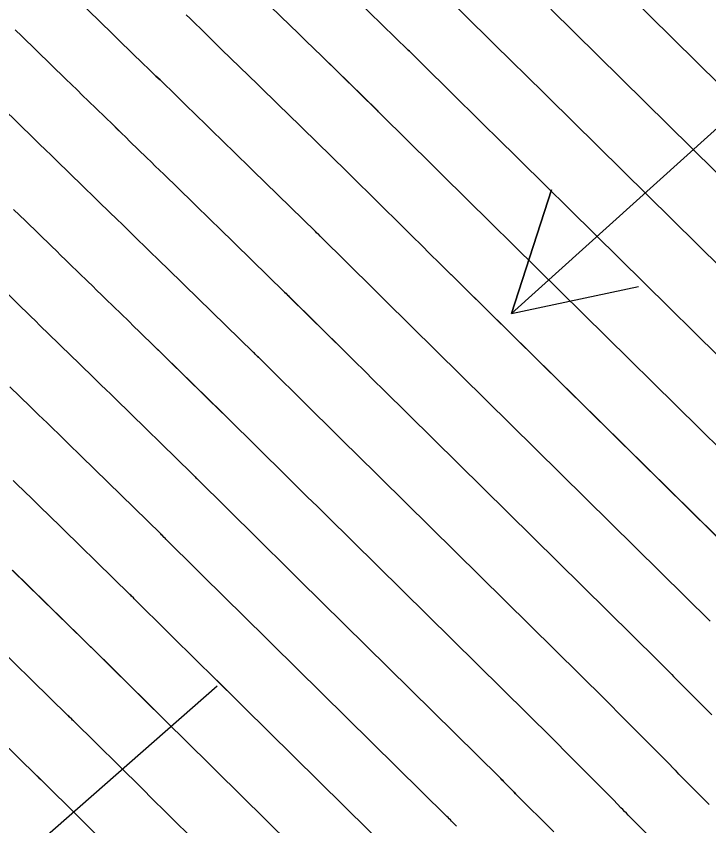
# Model space of a CAD drawing. Extents: x 954385 to 988206, y 1868364 to 1924553.
# Drawn here: x 955897.84 to 955929.86, y 1922962.47 to 1922999.87 of the extents above; entities that cross this region are included whole.
import ezdxf

# ---------------------------------------------------------------- set-up
doc = ezdxf.new("R2010")
doc.units = 0
for name, color, linetype in [('16', 7, 'Continuous'), ('26', 7, 'Continuous'), ('6', 7, 'Continuous'), ('7', 7, 'Continuous')]:
    doc.layers.add(name, color=color, linetype=linetype)

msp = doc.modelspace()

# ---------------------------------------------------------------- linework, layer by layer
at = {"layer": '16'}
for points in [[(955944.525, 1922982.753), (955923.853, 1923003.13)], [(955899.72, 1923001.554), (955901.626, 1922999.703), (955901.875, 1922999.461), (955902.123, 1922999.22), (955902.372, 1922998.979), (955902.62, 1922998.738), (955903.734, 1922997.658), (955903.923, 1922997.474), (955904.112, 1922997.291), (955904.3, 1922997.107), (955904.489, 1922996.923), (955905.244, 1922996.188), (955905.433, 1922996.004), (955905.622, 1922995.821), (955905.811, 1922995.637), (955905.999, 1922995.453), (955907.52, 1922993.976), (955907.837, 1922993.668), (955908.153, 1922993.36), (955908.469, 1922993.052), (955908.785, 1922992.744), (955911.676, 1922989.92), (955911.711, 1922989.886), (955911.746, 1922989.851), (955911.833, 1922989.766), (955911.868, 1922989.731), (955911.885, 1922989.714), (955914.402, 1922987.226), (955914.827, 1922986.806), (955915.253, 1922986.385), (955915.678, 1922985.965), (955916.104, 1922985.545), (955929.919, 1922971.928)], [(955934.788, 1922975.536), (955918.687, 1922991.407), (955918.288, 1922991.8), (955917.889, 1922992.194), (955917.49, 1922992.588), (955917.091, 1922992.982), (955914.733, 1922995.314), (955914.7, 1922995.346), (955914.667, 1922995.378), (955914.586, 1922995.459), (955914.553, 1922995.491), (955914.537, 1922995.507), (955911.962, 1922998.022), (955911.598, 1922998.377), (955911.235, 1922998.731), (955910.871, 1922999.086), (955910.506, 1922999.44), (955908.672, 1923001.222)], [(955917.58, 1923000.914), (955919.781, 1922998.738), (955920.153, 1922998.37), (955920.525, 1922998.003), (955920.897, 1922997.635), (955921.27, 1922997.268), (955939.656, 1922979.145)], [(955913.551, 1923000.661), (955915.967, 1922998.3), (955915.999, 1922998.269), (955916.03, 1922998.238), (955916.109, 1922998.161), (955916.141, 1922998.129), (955916.157, 1922998.114), (955918.436, 1922995.86), (955918.822, 1922995.479), (955919.207, 1922995.098), (955919.593, 1922994.718), (955919.978, 1922994.338), (955937.222, 1922977.341)], [(955942.091, 1922980.949), (955922.561, 1923000.199)], [(955905.694, 1922999.936), (955905.876, 1922999.758), (955906.606, 1922999.048), (955906.788, 1922998.87), (955906.971, 1922998.693), (955907.153, 1922998.515), (955907.336, 1922998.338), (955909.013, 1922996.708), (955909.354, 1922996.377), (955909.694, 1922996.046), (955910.034, 1922995.715), (955910.373, 1922995.383), (955913.106, 1922992.713), (955913.14, 1922992.68), (955913.174, 1922992.647), (955913.258, 1922992.564), (955913.292, 1922992.531), (955913.309, 1922992.514), (955915.747, 1922990.104), (955916.159, 1922989.697), (955916.571, 1922989.29), (955916.983, 1922988.883), (955917.395, 1922988.476), (955932.354, 1922973.732)], [(955897.797, 1922999.241), (955898.102, 1922998.944), (955900.143, 1922996.961), (955900.4, 1922996.712), (955900.657, 1922996.462), (955900.914, 1922996.213), (955901.171, 1922995.964), (955902.321, 1922994.847), (955902.517, 1922994.658), (955902.712, 1922994.468), (955902.907, 1922994.278), (955903.102, 1922994.088), (955903.882, 1922993.328), (955904.078, 1922993.139), (955904.273, 1922992.949), (955904.468, 1922992.759), (955904.663, 1922992.569), (955906.028, 1922991.244), (955906.32, 1922990.959), (955906.612, 1922990.675), (955906.904, 1922990.39), (955907.196, 1922990.105), (955910.245, 1922987.126), (955910.281, 1922987.091), (955910.318, 1922987.056), (955910.408, 1922986.967), (955910.443, 1922986.932), (955910.461, 1922986.914), (955913.057, 1922984.348), (955913.496, 1922983.914), (955913.934, 1922983.481), (955914.373, 1922983.048), (955914.813, 1922982.615), (955927.485, 1922970.124), (955927.568, 1922970.041), (955927.651, 1922969.958), (955927.734, 1922969.875), (955927.815, 1922969.791), (955928.142, 1922969.454), (955928.224, 1922969.369), (955928.306, 1922969.286), (955928.389, 1922969.202), (955928.472, 1922969.119), (955929.996, 1922967.599)], [(955929.866, 1922963.461), (955928.661, 1922964.67), (955928.569, 1922964.763), (955928.477, 1922964.856), (955928.385, 1922964.95), (955928.294, 1922965.044), (955927.93, 1922965.422), (955927.839, 1922965.516), (955927.747, 1922965.609), (955927.655, 1922965.703), (955927.563, 1922965.795), (955925.956, 1922967.398), (955925.88, 1922967.474), (955925.804, 1922967.551), (955925.729, 1922967.627), (955925.654, 1922967.705), (955925.354, 1922968.014), (955925.279, 1922968.091), (955925.203, 1922968.168), (955925.127, 1922968.244), (955925.051, 1922968.32), (955913.521, 1922979.684), (955913.069, 1922980.13), (955912.616, 1922980.577), (955912.164, 1922981.023), (955911.712, 1922981.47), (955909.038, 1922984.114), (955909.001, 1922984.151), (955908.964, 1922984.187), (955908.889, 1922984.26), (955908.852, 1922984.297), (955908.815, 1922984.333), (955905.607, 1922987.467), (955905.339, 1922987.728), (955905.071, 1922987.989), (955904.803, 1922988.251), (955904.535, 1922988.512), (955903.327, 1922989.685), (955903.125, 1922989.881), (955902.924, 1922990.077), (955902.722, 1922990.273), (955902.521, 1922990.469), (955901.715, 1922991.253), (955901.514, 1922991.449), (955901.312, 1922991.645), (955901.111, 1922991.841), (955900.909, 1922992.037), (955899.721, 1922993.19), (955899.456, 1922993.447), (955899.191, 1922993.704), (955898.926, 1922993.962), (955898.66, 1922994.219), (955896.483, 1922996.335)], [(955927.389, 1922961.703), (955926.129, 1922962.967), (955926.045, 1922963.052), (955925.962, 1922963.137), (955925.878, 1922963.222), (955925.795, 1922963.308), (955925.464, 1922963.651), (955925.381, 1922963.737), (955925.298, 1922963.822), (955925.214, 1922963.907), (955925.13, 1922963.991), (955923.441, 1922965.676), (955923.371, 1922965.746), (955923.302, 1922965.815), (955923.234, 1922965.885), (955923.165, 1922965.956), (955922.892, 1922966.237), (955922.824, 1922966.307), (955922.755, 1922966.377), (955922.686, 1922966.446), (955922.616, 1922966.515), (955912.23, 1922976.753), (955911.764, 1922977.213), (955911.298, 1922977.672), (955910.833, 1922978.132), (955910.367, 1922978.592), (955907.614, 1922981.314), (955907.576, 1922981.352), (955907.538, 1922981.389), (955907.461, 1922981.465), (955907.423, 1922981.502), (955907.385, 1922981.54), (955904.018, 1922984.828), (955903.775, 1922985.066), (955903.53, 1922985.304), (955903.286, 1922985.542), (955903.042, 1922985.779), (955901.991, 1922986.801), (955901.783, 1922987.003), (955901.575, 1922987.205), (955901.367, 1922987.407), (955901.159, 1922987.609), (955900.328, 1922988.418), (955900.121, 1922988.62), (955899.913, 1922988.823), (955899.705, 1922989.025), (955899.497, 1922989.227), (955898.272, 1922990.415), (955897.998, 1922990.681), (955897.724, 1922990.946)], [(955922.697, 1922962.187), (955920.925, 1922963.955), (955920.863, 1922964.017), (955920.8, 1922964.08), (955920.738, 1922964.143), (955920.677, 1922964.207), (955920.431, 1922964.46), (955920.369, 1922964.524), (955920.307, 1922964.586), (955920.245, 1922964.649), (955920.182, 1922964.711), (955910.938, 1922973.823), (955910.459, 1922974.295), (955909.98, 1922974.768), (955909.501, 1922975.241), (955909.022, 1922975.714), (955906.19, 1922978.514), (955906.151, 1922978.553), (955906.112, 1922978.592), (955906.033, 1922978.669), (955905.994, 1922978.708), (955905.954, 1922978.746), (955902.43, 1922982.189), (955902.21, 1922982.404), (955901.99, 1922982.619), (955901.769, 1922982.833), (955901.549, 1922983.047), (955900.654, 1922983.916), (955900.44, 1922984.125), (955900.226, 1922984.333), (955900.012, 1922984.541), (955899.798, 1922984.75), (955898.941, 1922985.583), (955898.727, 1922985.792), (955898.513, 1922986), (955898.299, 1922986.208), (955898.085, 1922986.416), (955896.822, 1922987.641)], [(955918.188, 1922962.458), (955917.969, 1922962.684), (955917.914, 1922962.74), (955917.859, 1922962.796), (955917.804, 1922962.852), (955917.748, 1922962.907), (955909.647, 1922970.892), (955909.154, 1922971.378), (955908.662, 1922971.864), (955908.17, 1922972.35), (955907.678, 1922972.836), (955904.766, 1922975.714), (955904.726, 1922975.754), (955904.686, 1922975.794), (955904.605, 1922975.873), (955904.564, 1922975.913), (955904.524, 1922975.953), (955900.841, 1922979.55), (955900.645, 1922979.742), (955900.449, 1922979.933), (955900.252, 1922980.124), (955900.056, 1922980.315), (955899.27, 1922981.079), (955899.073, 1922981.27), (955898.877, 1922981.461), (955898.68, 1922981.652), (955898.484, 1922981.843), (955897.555, 1922982.748)], [(955915.313, 1922961.103), (955908.355, 1922967.961), (955907.849, 1922968.46), (955907.344, 1922968.959), (955906.838, 1922969.459), (955906.333, 1922969.958), (955903.342, 1922972.915), (955903.301, 1922972.955), (955903.26, 1922972.996), (955903.177, 1922973.078), (955903.135, 1922973.118), (955903.094, 1922973.159), (955899.252, 1922976.912), (955899.08, 1922977.08), (955898.908, 1922977.248), (955898.736, 1922977.415), (955898.563, 1922977.583), (955897.873, 1922978.254), (955897.7, 1922978.421)], [(955912.879, 1922959.299), (955907.064, 1922965.031), (955906.544, 1922965.543), (955906.025, 1922966.055), (955905.507, 1922966.567), (955904.988, 1922967.08), (955901.919, 1922970.115), (955901.876, 1922970.157), (955901.834, 1922970.198), (955901.748, 1922970.282), (955901.706, 1922970.324), (955901.663, 1922970.366), (955897.664, 1922974.273)], [(955905.772, 1922962.1), (955905.24, 1922962.625), (955904.707, 1922963.151), (955904.175, 1922963.676), (955903.643, 1922964.202), (955900.495, 1922967.315), (955900.451, 1922967.358), (955900.408, 1922967.401), (955900.32, 1922967.487), (955900.277, 1922967.529), (955900.233, 1922967.572), (955896.075, 1922971.634)], [(955894.486, 1922968.995), (955898.803, 1922964.779), (955898.847, 1922964.735), (955898.892, 1922964.691), (955898.982, 1922964.603), (955899.026, 1922964.559), (955899.071, 1922964.515), (955902.298, 1922961.324)]]:
    msp.add_lwpolyline(points, dxfattribs=at)
at = {"layer": '26'}
for points in [[(955957.131, 1923018.928), (955920.735, 1922986.14), (955922.588, 1922991.847), (955920.735, 1922986.14), (955926.604, 1922987.389)], [(955907.131, 1922968.928), (955850.387, 1922919.125), (955852.313, 1922924.808), (955850.387, 1922919.125), (955856.271, 1922920.298)]]:
    msp.add_lwpolyline(points, dxfattribs=at)
at = {"layer": '6'}
for points in [[(955939.657, 1922979.145), (955921.27, 1922997.269), (955920.897, 1922997.636), (955920.525, 1922998.003), (955920.153, 1922998.37), (955919.781, 1922998.738), (955917.58, 1923000.913)], [(955897.797, 1922999.241), (955898.102, 1922998.945), (955900.144, 1922996.961), (955900.4, 1922996.711), (955900.657, 1922996.462), (955900.914, 1922996.213), (955901.171, 1922995.963), (955902.321, 1922994.847), (955902.516, 1922994.658), (955902.712, 1922994.468), (955902.907, 1922994.278), (955903.102, 1922994.088), (955903.882, 1922993.329), (955904.078, 1922993.139), (955904.273, 1922992.949), (955904.468, 1922992.759), (955904.663, 1922992.569), (955906.027, 1922991.243), (955906.32, 1922990.959), (955906.612, 1922990.675), (955906.904, 1922990.39), (955907.196, 1922990.105), (955910.245, 1922987.125), (955910.299, 1922987.072), (955910.389, 1922986.984), (955910.425, 1922986.949), (955910.461, 1922986.913), (955913.057, 1922984.348), (955913.495, 1922983.915), (955913.934, 1922983.481), (955914.373, 1922983.048), (955914.812, 1922982.615), (955927.485, 1922970.124), (955927.568, 1922970.042), (955927.651, 1922969.959), (955927.734, 1922969.875), (955927.816, 1922969.791), (955928.142, 1922969.454), (955928.224, 1922969.37), (955928.306, 1922969.286), (955928.389, 1922969.203), (955928.472, 1922969.12), (955929.995, 1922967.599)], [(955915.313, 1922961.104), (955908.355, 1922967.962), (955907.849, 1922968.461), (955907.343, 1922968.96), (955906.838, 1922969.459), (955906.333, 1922969.958), (955903.342, 1922972.914), (955903.301, 1922972.954), (955903.259, 1922972.995), (955903.155, 1922973.097), (955903.114, 1922973.138), (955903.093, 1922973.158), (955899.252, 1922976.911), (955899.08, 1922977.079), (955898.908, 1922977.247), (955898.735, 1922977.415), (955898.563, 1922977.583), (955897.873, 1922978.254), (955897.7, 1922978.421)]]:
    msp.add_lwpolyline(points, dxfattribs=at)
at = {"layer": '7'}
for points in [[(955923.853, 1923003.13), (955944.525, 1922982.754)], [(955929.919, 1922971.929), (955916.104, 1922985.546), (955915.678, 1922985.966), (955915.252, 1922986.386), (955914.827, 1922986.806), (955914.402, 1922987.226), (955911.885, 1922989.713), (955911.85, 1922989.748), (955911.815, 1922989.782), (955911.728, 1922989.868), (955911.675, 1922989.919), (955908.784, 1922992.744), (955908.469, 1922993.052), (955908.153, 1922993.36), (955907.837, 1922993.668), (955907.52, 1922993.976), (955906, 1922995.453), (955905.811, 1922995.637), (955905.622, 1922995.821), (955905.433, 1922996.005), (955905.244, 1922996.188), (955904.489, 1922996.923), (955904.3, 1922997.107), (955904.111, 1922997.291), (955903.922, 1922997.474), (955903.733, 1922997.658), (955902.62, 1922998.738), (955902.372, 1922998.979), (955902.123, 1922999.22), (955901.875, 1922999.461), (955901.627, 1922999.702), (955899.721, 1923001.555)], [(955934.788, 1922975.537), (955918.687, 1922991.407), (955918.288, 1922991.801), (955917.889, 1922992.194), (955917.49, 1922992.588), (955917.091, 1922992.982), (955914.733, 1922995.313), (955914.7, 1922995.345), (955914.667, 1922995.377), (955914.585, 1922995.458), (955914.536, 1922995.506), (955911.962, 1922998.021), (955911.598, 1922998.376), (955911.234, 1922998.731), (955910.87, 1922999.086), (955910.506, 1922999.44), (955908.672, 1923001.222)], [(955937.222, 1922977.341), (955919.978, 1922994.338), (955919.592, 1922994.718), (955919.207, 1922995.099), (955918.822, 1922995.479), (955918.436, 1922995.86), (955916.156, 1922998.113), (955916.125, 1922998.144), (955916.093, 1922998.175), (955916.014, 1922998.253), (955915.966, 1922998.299), (955913.551, 1923000.66)], [(955922.561, 1923000.199), (955942.091, 1922980.95)], [(955932.354, 1922973.733), (955917.395, 1922988.477), (955916.983, 1922988.883), (955916.571, 1922989.29), (955916.158, 1922989.697), (955915.747, 1922990.104), (955913.309, 1922992.513), (955913.275, 1922992.546), (955913.241, 1922992.58), (955913.157, 1922992.663), (955913.106, 1922992.712), (955910.373, 1922995.383), (955910.033, 1922995.714), (955909.694, 1922996.046), (955909.354, 1922996.377), (955909.013, 1922996.708), (955907.336, 1922998.338), (955907.153, 1922998.515), (955906.971, 1922998.693), (955906.788, 1922998.87), (955906.606, 1922999.048), (955905.876, 1922999.758), (955905.693, 1922999.936)], [(955896.483, 1922996.335), (955898.661, 1922994.219), (955898.926, 1922993.961), (955899.191, 1922993.704), (955899.456, 1922993.447), (955899.721, 1922993.189), (955900.909, 1922992.037), (955901.11, 1922991.841), (955901.312, 1922991.645), (955901.514, 1922991.449), (955901.715, 1922991.253), (955902.521, 1922990.469), (955902.722, 1922990.273), (955902.924, 1922990.077), (955903.125, 1922989.881), (955903.327, 1922989.685), (955904.535, 1922988.511), (955904.803, 1922988.25), (955905.071, 1922987.989), (955905.339, 1922987.728), (955905.607, 1922987.466), (955908.815, 1922984.332), (955908.87, 1922984.277), (955908.963, 1922984.186), (955909, 1922984.15), (955909.037, 1922984.113), (955911.712, 1922981.47), (955912.164, 1922981.024), (955912.616, 1922980.577), (955913.068, 1922980.131), (955913.521, 1922979.685), (955925.051, 1922968.32), (955925.127, 1922968.244), (955925.203, 1922968.168), (955925.279, 1922968.092), (955925.354, 1922968.014), (955925.654, 1922967.705), (955925.729, 1922967.628), (955925.804, 1922967.551), (955925.88, 1922967.474), (955925.956, 1922967.398), (955927.562, 1922965.795), (955927.655, 1922965.702), (955927.747, 1922965.609), (955927.838, 1922965.515), (955927.929, 1922965.421), (955928.293, 1922965.044), (955928.384, 1922964.95), (955928.476, 1922964.856), (955928.568, 1922964.763), (955928.66, 1922964.67), (955929.865, 1922963.46)], [(955927.389, 1922961.702), (955926.128, 1922962.967), (955926.044, 1922963.051), (955925.961, 1922963.136), (955925.878, 1922963.222), (955925.795, 1922963.307), (955925.464, 1922963.651), (955925.381, 1922963.736), (955925.297, 1922963.822), (955925.213, 1922963.906), (955925.129, 1922963.991), (955923.44, 1922965.677), (955923.371, 1922965.746), (955923.302, 1922965.816), (955923.234, 1922965.886), (955923.165, 1922965.956), (955922.892, 1922966.238), (955922.824, 1922966.308), (955922.755, 1922966.378), (955922.686, 1922966.447), (955922.616, 1922966.516), (955912.229, 1922976.754), (955911.764, 1922977.213), (955911.298, 1922977.673), (955910.832, 1922978.132), (955910.367, 1922978.592), (955907.614, 1922981.313), (955907.575, 1922981.351), (955907.537, 1922981.389), (955907.442, 1922981.482), (955907.403, 1922981.52), (955907.384, 1922981.539), (955904.018, 1922984.827), (955903.774, 1922985.066), (955903.53, 1922985.304), (955903.286, 1922985.542), (955903.042, 1922985.779), (955901.991, 1922986.801), (955901.783, 1922987.003), (955901.575, 1922987.205), (955901.367, 1922987.407), (955901.159, 1922987.609), (955900.328, 1922988.418), (955900.12, 1922988.621), (955899.912, 1922988.823), (955899.704, 1922989.025), (955899.496, 1922989.227), (955898.271, 1922990.415), (955897.998, 1922990.68), (955897.724, 1922990.946)], [(955896.822, 1922987.641), (955898.084, 1922986.416), (955898.298, 1922986.208), (955898.513, 1922986), (955898.727, 1922985.792), (955898.941, 1922985.583), (955899.797, 1922984.75), (955900.012, 1922984.541), (955900.226, 1922984.333), (955900.44, 1922984.125), (955900.654, 1922983.916), (955901.549, 1922983.047), (955901.769, 1922982.833), (955901.989, 1922982.618), (955902.21, 1922982.404), (955902.43, 1922982.189), (955905.954, 1922978.745), (955905.993, 1922978.707), (955906.033, 1922978.668), (955906.111, 1922978.591), (955906.151, 1922978.552), (955906.19, 1922978.513), (955909.022, 1922975.714), (955909.501, 1922975.241), (955909.98, 1922974.769), (955910.459, 1922974.296), (955910.938, 1922973.824), (955920.182, 1922964.712), (955920.245, 1922964.65), (955920.307, 1922964.587), (955920.369, 1922964.524), (955920.431, 1922964.461), (955920.677, 1922964.207), (955920.738, 1922964.144), (955920.8, 1922964.081), (955920.862, 1922964.018), (955920.925, 1922963.955), (955922.696, 1922962.187)], [(955918.188, 1922962.458), (955917.969, 1922962.684), (955917.914, 1922962.741), (955917.859, 1922962.797), (955917.804, 1922962.852), (955917.748, 1922962.908), (955909.646, 1922970.893), (955909.154, 1922971.379), (955908.662, 1922971.864), (955908.169, 1922972.35), (955907.677, 1922972.836), (955904.766, 1922975.714), (955904.726, 1922975.753), (955904.685, 1922975.793), (955904.584, 1922975.892), (955904.544, 1922975.932), (955904.523, 1922975.952), (955900.841, 1922979.55), (955900.645, 1922979.741), (955900.449, 1922979.933), (955900.252, 1922980.124), (955900.056, 1922980.315), (955899.27, 1922981.079), (955899.073, 1922981.27), (955898.877, 1922981.461), (955898.68, 1922981.652), (955898.484, 1922981.843), (955897.554, 1922982.748)], [(955897.663, 1922974.272), (955901.663, 1922970.365), (955901.705, 1922970.323), (955901.748, 1922970.281), (955901.833, 1922970.197), (955901.876, 1922970.156), (955901.918, 1922970.114), (955904.988, 1922967.08), (955905.506, 1922966.568), (955906.025, 1922966.056), (955906.544, 1922965.544), (955907.064, 1922965.032), (955912.879, 1922959.299)], [(955905.772, 1922962.101), (955905.239, 1922962.626), (955904.707, 1922963.151), (955904.175, 1922963.677), (955903.643, 1922964.202), (955900.495, 1922967.314), (955900.451, 1922967.357), (955900.407, 1922967.4), (955900.298, 1922967.507), (955900.254, 1922967.55), (955900.232, 1922967.571), (955896.075, 1922971.634)], [(955902.298, 1922961.325), (955899.071, 1922964.514), (955899.026, 1922964.558), (955898.981, 1922964.602), (955898.869, 1922964.712), (955898.824, 1922964.756), (955898.802, 1922964.778), (955894.486, 1922968.995)]]:
    msp.add_lwpolyline(points, dxfattribs=at)

doc.saveas('drawing.dxf')
